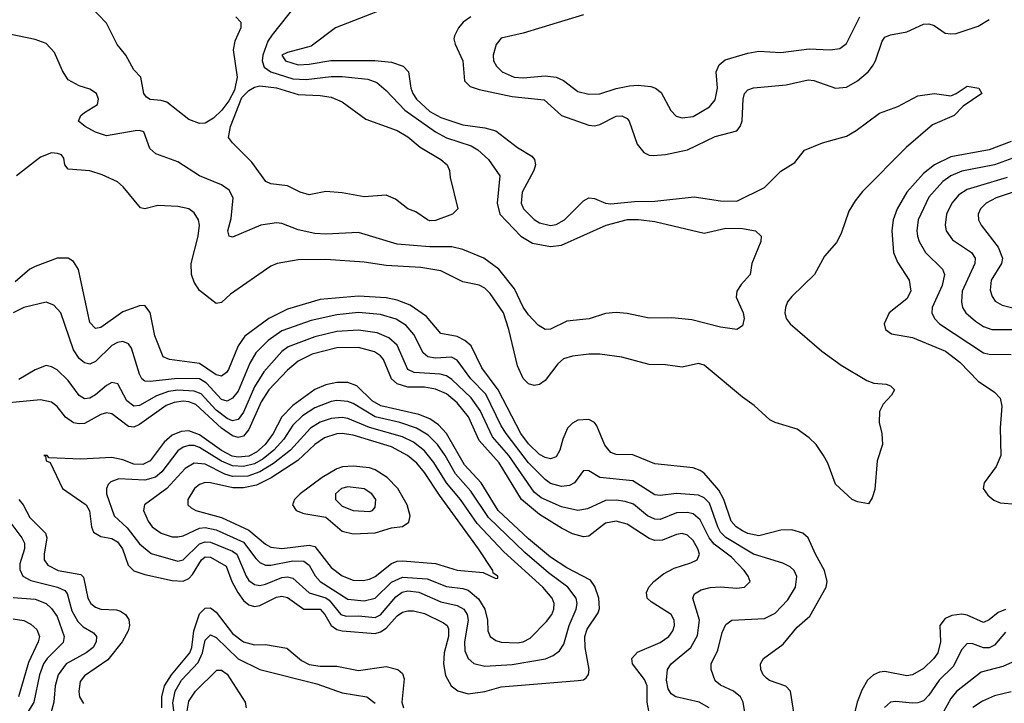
# Model space of a CAD drawing. Header units: inches. Extents: x 501365 to 657855, y 482276 to 547543.
# Tile 364 of 656: x 563154 to 566745, y 511086 to 513580. Entities that reach past the tile are written whole.
import ezdxf

# ---------------------------------------------------------------- set-up
doc = ezdxf.new("R2010")
doc.units = ezdxf.units.IN
doc.header["$MEASUREMENT"] = 0
doc.layers.add('A5561', color=7, linetype='Continuous')

msp = doc.modelspace()

# ---------------------------------------------------------------- linework, layer by layer
at = {"layer": 'A5561', "color": 5}
for points, elevation in [([(564163.9, 513636.1), (564075.1, 513524.9), (564059.3, 513500.7), (564040.1, 513450), (564037.7, 513430), (564045.9, 513405.9), (564069.8, 513389.8), (564150, 513364.2), (564198.7, 513361.3), (564290, 513372.7), (564330, 513372.3), (564423.2, 513363.2), (564456.9, 513350), (564490, 513321.9), (564558.5, 513250), (564670, 513170.7), (564710, 513149.1), (564800.1, 513120.1), (564824.8, 513104.8), (564863.7, 513070), (564905, 513010), (564895.2, 512910), (564904.6, 512870), (564982.1, 512790), (565024.1, 512764.1), (565090, 512752), (565130, 512757.5), (565293.3, 512830), (565370.6, 512850.6), (565411, 512851), (565470, 512843.8), (565650, 512801.2), (565730, 512819.6), (565790, 512818.4), (565838, 512810), (565858.8, 512790), (565857.3, 512770), (565824.4, 512690), (565818.4, 512650), (565785.7, 512614.3), (565770.2, 512590), (565767.1, 512567.1), (565793.1, 512510), (565796, 512490), (565790, 512462.7), (565770, 512449.6), (565710, 512457.6), (565605.2, 512485.2), (565532.6, 512492.6), (565450, 512490.6), (565370, 512507.9), (565330, 512511.3), (565290, 512508.5), (565231.3, 512488.7), (565150, 512479.9), (565090, 512450.7), (565070, 512449.8), (565045.2, 512465.2), (565010, 512502.6), (564990, 512531), (564958.3, 512598.3), (564901.3, 512670), (564847, 512710), (564770, 512741.8), (564730, 512751.1), (564650, 512750.7), (564530, 512760.6), (564390, 512803.2), (564270, 512797.7), (564230, 512800.2), (564170, 512813.7), (564110, 512836.5), (564090, 512838.4), (564033, 512830), (563930, 512786.2), (563917.2, 512790), (563912.4, 512810), (563925, 512855), (563932.3, 512930), (563917.5, 512957.5), (563890, 512977), (563809.5, 513009.5), (563730, 513061.5), (563649.6, 513090), (563628, 513110), (563606.6, 513170), (563590, 513175.5), (563574.7, 513174.7), (563470, 513155.4), (563430, 513168.8), (563392.4, 513190), (563367.6, 513210), (563377, 513230), (563390, 513241.6), (563437.2, 513270), (563440.9, 513290), (563434, 513310), (563410, 513326.6), (563370, 513338.4), (563330, 513360.7), (563310, 513392.7), (563280.2, 513460.2), (563250, 513492.9), (563210, 513507), (563110, 513528.2)], 1860), ([(564458.4, 513610), (564305.5, 513550), (564216.4, 513483.6), (564130, 513459.8), (564109.5, 513450), (564123.6, 513430), (564170, 513415), (564210, 513416.9), (564288.8, 513431.2), (564449, 513431), (564510, 513424.3), (564551.9, 513410), (564571.4, 513390), (564580.3, 513330), (564587.7, 513310), (564601.1, 513290), (564650, 513245.1), (564690, 513222.7), (564770, 513195.7), (564850, 513184.8), (564890, 513173.7), (564970, 513113.2), (565021.5, 513081.5), (565031.7, 513070), (565035.1, 513050), (565029, 513030), (564987, 512950), (564982.7, 512910), (564991.6, 512890), (565030, 512850.9), (565050, 512838.1), (565090, 512829.1), (565110, 512832.4), (565141.4, 512850), (565210, 512919.4), (565230, 512929.4), (565250, 512927.6), (565290, 512910.5), (565310, 512908.3), (565396.2, 512916.2), (565470, 512917.4), (565613.4, 512933.4), (565710, 512919.2), (565770, 512917.1), (565870, 512968.1), (565930, 513026.7), (565981.2, 513058.8), (566016.8, 513103.2), (566082.4, 513130), (566170, 513154.7), (566204.9, 513175.1), (566290, 513238.2), (566357.4, 513262.6), (566430, 513301.5), (566490.2, 513310.2), (566550, 513302.4), (566569.8, 513310.2), (566610, 513337), (566652, 513330), (566662.8, 513310), (566595.9, 513264.1), (566562.4, 513230), (566483.6, 513196.4), (566387.1, 513112.9), (566227.6, 512952.4), (566200.9, 512919.1), (566178.7, 512881.3), (566150, 512799.8), (566133, 512767), (566090, 512717.2), (566052.7, 512650), (565970.8, 512570), (565954.3, 512550), (565946.9, 512530), (565945, 512510), (565949.5, 512490), (565964.6, 512470), (566079.8, 512370), (566150, 512319.6), (566243.3, 512263.2), (566270, 512253.8), (566314.8, 512250), (566330, 512244.2), (566345.3, 512230), (566333.4, 512210), (566303.2, 512176.8), (566290.2, 512150), (566289, 512110), (566298.3, 512070), (566300.9, 512030), (566281.3, 511970), (566273.4, 511866.6), (566263.8, 511836.2), (566250, 511814), (566210, 511820.9), (566190, 511829.4), (566130, 511885.6), (566101.5, 511961.5), (566086.3, 511990), (566059.3, 512030), (566033.9, 512053.9), (565990, 512086.2), (565910, 512109.8), (565890, 512120.4), (565832.8, 512172.8), (565790, 512202.2), (565650, 512319.8), (565630, 512325.6), (565570, 512312.2), (565510, 512320.8), (565450, 512321.8), (565350, 512348.3), (565270, 512360.2), (565230, 512360.2), (565170, 512352.8), (565137.6, 512342.4), (565116.2, 512323.8), (565070, 512263), (565050, 512249.1), (565030, 512244.8), (565010, 512252), (564990, 512271.4), (564970, 512316.8), (564937.7, 512450), (564918.4, 512510), (564870, 512581.5), (564850, 512600.9), (564830, 512611.8), (564770, 512623.2), (564690, 512663.7), (564616.3, 512676.3), (564490, 512683.3), (564410, 512695.4), (564270, 512704.5), (564170, 512704.3), (564092.7, 512690), (564070, 512681.1), (563922, 512578), (563890, 512547.8), (563870, 512544.7), (563810, 512592.2), (563790, 512622), (563780.4, 512650), (563779.5, 512690), (563804.3, 512790), (563809.8, 512829.8), (563805.5, 512850), (563790, 512875.3), (563770, 512889.8), (563730, 512898.4), (563657.6, 512902.4), (563610, 512889.7), (563593.9, 512893.9), (563531.4, 512970), (563510, 512987.7), (563454.3, 513014.3), (563410, 513028.2), (563330, 513034), (563317.6, 513050), (563314.6, 513074.6), (563306.2, 513086.2), (563292, 513092), (563270, 513094), (563230, 513077.8), (563141.9, 513010)], 1880), ([(563942.4, 513590), (563960.2, 513570), (563960.6, 513550), (563938.6, 513501.4), (563932.5, 513470), (563946.7, 513370), (563937, 513323), (563916.5, 513283.5), (563890.6, 513249.4), (563860.1, 513219.9), (563830, 513202.3), (563810, 513200.8), (563770, 513215.7), (563690, 513278.6), (563670, 513285.4), (563630, 513288.3), (563616.6, 513296.6), (563606.8, 513310), (563595.4, 513370), (563570, 513396.4), (563540.8, 513450), (563509, 513489), (563470, 513566.8), (563410, 513629.8)], 1840), ([(564799.8, 513590), (564771.8, 513570), (564754.3, 513550), (564739.4, 513520.6), (564736.8, 513510), (564741.7, 513490), (564769.7, 513429.7), (564776.6, 513356.6), (564796.5, 513336.5), (564830, 513324.6), (564950, 513299.4), (565067.4, 513287.4), (565130, 513230.6), (565230, 513194.5), (565250, 513192.1), (565270, 513197.6), (565330, 513228.1), (565350, 513229.4), (565370, 513219.1), (565376.6, 513210), (565406, 513126), (565430, 513095.6), (565450, 513086), (565464.5, 513084.5), (565510, 513087.7), (565590, 513105.3), (565690, 513153.4), (565770, 513174.5), (565781.9, 513190), (565789.5, 513210.5), (565792.7, 513290), (565797.6, 513310), (565810, 513323.7), (565830, 513330.7), (565950, 513342), (566030, 513359.7), (566050, 513357.9), (566130, 513329.6), (566170, 513333.9), (566210, 513356.1), (566248.4, 513390), (566264.3, 513410), (566275.9, 513430), (566299.3, 513500.7), (566310, 513515.9), (566330, 513524.4), (566390, 513535.2), (566450, 513562.7), (566470, 513564), (566490, 513557.9), (566530, 513530.9), (566550, 513527.8), (566570, 513529.5), (566650, 513555.7), (566690, 513580.7)], 1920), ([(565210, 513597.4), (564990, 513529.9), (564910, 513511.6), (564891.4, 513488.6), (564880.2, 513450), (564882.2, 513430), (564893.4, 513410), (564913.8, 513390), (564957.1, 513370), (564990, 513367.4), (565070, 513374.4), (565110, 513369.6), (565137.1, 513357.2), (565190, 513318.2), (565230, 513307.5), (565270, 513308.6), (565330, 513328.7), (565378.1, 513338.1), (565410, 513340.4), (565455.5, 513335.5), (565472.4, 513330), (565493.9, 513313.9), (565528.8, 513248.8), (565548.1, 513228.1), (565570, 513221.1), (565610, 513225.9), (565670, 513261.8), (565690, 513287.4), (565698.6, 513330), (565694, 513390), (565704.7, 513415.3), (565727.1, 513432.8), (565810, 513457.6), (565850, 513465), (565930, 513459.4), (566033.4, 513473.4), (566110.7, 513469.3), (566145.7, 513474.3), (566170, 513492.7), (566218.3, 513590)], 1940), ([(566770, 513135.8), (566690, 513104.7), (566550, 513078.9), (566491.3, 513050), (566450, 513018.5), (566389.3, 512950), (566354.7, 512890), (566339.6, 512850), (566335.3, 512810), (566341.2, 512730), (566355.6, 512695.6), (566398, 512630), (566404.6, 512590), (566390, 512562), (566325.7, 512510), (566307.2, 512470), (566311.4, 512450), (566334.2, 512434.2), (566410, 512421), (566530.6, 512370.6), (566583.3, 512330), (566650, 512261.5), (566710, 512221.3), (566730, 512198.7), (566736.8, 512170), (566730.6, 512090.6), (566733, 511990), (566715.2, 511950), (566671.5, 511890), (566668.5, 511870), (566685.2, 511845.2), (566707.3, 511827.3), (566730, 511816.8), (566790, 511812.6)], 1920), ([(566790, 513079.5), (566710, 513049.9), (566590, 513026.5), (566550.3, 513009.7), (566520.7, 512990), (566470, 512932.5), (566431, 512850), (566426.1, 512810), (566428.6, 512790), (566435, 512770), (566458.4, 512730), (566519.8, 512670), (566527.5, 512650), (566518.3, 512610), (566482.3, 512530), (566481.5, 512510), (566490.8, 512490), (566509.4, 512470), (566670, 512364.6), (566690, 512359.6), (566770, 512358.8)], 1940), ([(566756, 513004), (566610, 512960.7), (566579.6, 512940.4), (566554.4, 512910), (566534.1, 512870), (566529.6, 512830), (566533.4, 512810), (566556.5, 512776.5), (566626.3, 512730), (566639.6, 512710), (566638.1, 512690), (566592, 512590), (566589.1, 512550), (566592.8, 512530), (566605.5, 512510), (566639.8, 512479.8), (566670, 512460.6), (566700.4, 512450), (566790, 512449.3)], 1960), ([(566830, 512967.1), (566715.6, 512930), (566679.7, 512910), (566658.2, 512890), (566650.2, 512870), (566650.9, 512850), (566660.6, 512830), (566722.6, 512750), (566739.3, 512710), (566734.8, 512690), (566697.1, 512630), (566693.5, 512593.5), (566700.5, 512570), (566712.5, 512552.5), (566737.9, 512537.9), (566870, 512505.2)], 1980), ([(565980.7, 511030), (565964.9, 511130), (565948.9, 511148.9), (565889.3, 511169.3), (565877.5, 511177.5), (565865.3, 511190), (565856.8, 511210), (565856, 511230), (565866.6, 511250), (565938.3, 511301.8), (565990, 511363.5), (566035.4, 511404.6), (566096.1, 511510), (566099.5, 511530), (566089.9, 511570), (566056.2, 511630), (566029.5, 511689.5), (566010, 511706.5), (565970, 511719.3), (565930, 511717.8), (565850, 511696.7), (565810, 511705.8), (565790, 511715.4), (565767, 511730), (565748.8, 511750), (565722.1, 511830), (565704.2, 511864.2), (565650, 511925.2), (565635.7, 511935.7), (565610, 511945.6), (565470, 511959.5), (565390, 511992.1), (565330, 511994.1), (565310, 512001.3), (565287.5, 512027.5), (565258.6, 512098.6), (565250, 512110.8), (565230, 512121.4), (565190, 512118.3), (565170, 512108.4), (565152.3, 512090), (565134.6, 512050), (565124, 512010), (565110, 511984.7), (565090, 511978), (565070, 511982.2), (565050, 511993.1), (565010, 512033.1), (564982.2, 512070), (564899.1, 512230), (564839.9, 512310), (564800.4, 512390), (564777.7, 512410), (564750, 512423.9), (564690, 512435.3), (564637.3, 512497.3), (564577.8, 512537.8), (564530, 512556.7), (564490, 512565.6), (564390, 512570.8), (564250, 512558.5), (564130, 512523.6), (564061.9, 512490), (563975.2, 512424.8), (563951.1, 512390), (563915.7, 512304.3), (563907.8, 512292.2), (563890, 512279.6), (563870, 512284.8), (563810, 512325.5), (563700.1, 512340.1), (563677.2, 512350), (563646.8, 512426.8), (563630, 512511.8), (563610, 512537.2), (563590, 512536.2), (563530, 512513.9), (563450, 512456.4), (563430, 512453), (563410, 512474.7), (563367.9, 512668), (563350, 512698.2), (563330, 512709.8), (563290, 512709.8), (563210, 512679.3), (563190, 512669.1), (563136.8, 512623.2)], 1920), ([(565802, 511030), (565792.6, 511090), (565782.8, 511110), (565758, 511130), (565710, 511152.4), (565690, 511167.6), (565675.9, 511210), (565676.5, 511230), (565700, 511280), (565716, 511344), (565730, 511373.4), (565751.1, 511388.9), (565870, 511396), (565910, 511415.3), (565955.9, 511464.1), (565984, 511510), (565988.6, 511548.6), (565979, 511570), (565964.3, 511584.3), (565937.6, 511597.6), (565830, 511629.6), (565730, 511690.6), (565710.6, 511710), (565699.8, 511730), (565670, 511816.4), (565650, 511836.2), (565630, 511845), (565550, 511851.1), (565490, 511844), (565470, 511847), (565390, 511897.6), (565270.3, 511910.3), (565230, 511934.6), (565210, 511934.8), (565177.4, 511890), (565159, 511881), (565130, 511877.4), (565090, 511887.9), (565070, 511902.3), (565010, 511962.9), (564927.9, 512070), (564910, 512098), (564853.8, 512213.8), (564799.1, 512270), (564750, 512337.2), (564729.2, 512349.2), (564670, 512345), (564642, 512350), (564625, 512365.1), (564591.3, 512431.3), (564563.8, 512463.8), (564527.3, 512487.3), (564470, 512504.3), (564390, 512511.8), (564310, 512503.1), (564217.2, 512482.8), (564110, 512445.1), (564059.4, 512410), (564015.1, 512364.9), (563992.6, 512327.4), (563950, 512225.2), (563930, 512199.2), (563910, 512188.6), (563890, 512193.9), (563834.4, 512254.4), (563810, 512269.4), (563728.7, 512271.3), (563630, 512259.9), (563610, 512261.4), (563599.2, 512270), (563590, 512286.4), (563561.2, 512381.2), (563550, 512397.4), (563530, 512405.7), (563510, 512402.1), (563490, 512390.9), (563430, 512333.1), (563410, 512323), (563390, 512327.5), (563370, 512344.1), (563350, 512375.5), (563303.5, 512510), (563278, 512538), (563250, 512548.9), (563168.5, 512530), (563130.2, 512510)], 1940), ([(565668.2, 511070), (565632.3, 511090), (565547, 511110), (565530, 511120.2), (565519.3, 511139.3), (565513.6, 511170), (565517.1, 511210), (565530.6, 511230), (565602, 511290), (565626.3, 511333.7), (565632.9, 511390), (565609.1, 511470), (565614.9, 511485.1), (565640, 511500), (565671.8, 511508.2), (565710, 511511.2), (565770, 511506.6), (565797, 511510), (565818, 511530), (565811.5, 511550), (565796.3, 511570), (565750, 511619.7), (565686.5, 511666.5), (565668.8, 511690), (565635.5, 511755.5), (565610, 511777), (565590, 511781.9), (565550, 511780.7), (565490, 511757.1), (565470, 511757.4), (565443.4, 511770), (565392.3, 511812.3), (565362, 511822), (565330, 511827.4), (565290, 511826.1), (565224.7, 511795.3), (565190, 511789), (565130, 511803.4), (565055.3, 511835.3), (565030, 511856.9), (564938.5, 511990), (564878.1, 512058.1), (564833.8, 512153.8), (564800.7, 512200.7), (564730, 512267.4), (564710, 512280.3), (564686.8, 512286.8), (564592.2, 512292.2), (564570, 512303.1), (564530, 512392.2), (564499.8, 512419.8), (564457.1, 512437.1), (564390, 512447.7), (564310, 512442.4), (564230, 512423.2), (564133.2, 512386.8), (564110, 512369.4), (564044.7, 512295.3), (564010, 512240.9), (563970, 512148.3), (563950, 512121.3), (563930, 512116.6), (563910, 512125.5), (563870, 512155.7), (563815.2, 512215.2), (563790, 512224.1), (563730, 512227.8), (563696.6, 512223.4), (563652.8, 512207.2), (563590, 512172.6), (563570, 512170.4), (563544.1, 512190), (563511.4, 512251.4), (563490, 512255.9), (563470, 512245), (563430, 512211.4), (563410, 512199.6), (563390, 512196.8), (563370, 512209), (563330, 512263.4), (563290, 512302.4), (563270, 512314), (563250, 512317.8), (563210, 512303), (563150, 512267)], 1960), ([(565450, 511051), (565442.1, 511090), (565442.1, 511150), (565432.8, 511172.8), (565389.4, 511230), (565386.7, 511250), (565406.8, 511273.2), (565490, 511308.2), (565521, 511330), (565536.4, 511350), (565542.1, 511370), (565540.5, 511390), (565529.8, 511410), (565456.7, 511456.7), (565442.6, 511470), (565439.5, 511490), (565449.2, 511510), (565467.1, 511530), (565501.9, 511558.1), (565541.3, 511578.7), (565601.8, 511598.2), (565624.5, 511610), (565633.3, 511630), (565627.4, 511650), (565610, 511679.9), (565590, 511699.9), (565570, 511705.7), (565550, 511702.4), (565498.4, 511681.6), (565470, 511680.1), (565450, 511687.7), (565370, 511739.3), (565330, 511750.7), (565290, 511743.4), (565230, 511696.4), (565210, 511693.5), (565170, 511704.6), (565130, 511725), (565050, 511774.6), (564984.6, 511830), (564902.7, 511962.7), (564830, 512044.4), (564791, 512131), (564750, 512182.7), (564710, 512214.6), (564670, 512231.7), (564630, 512238.8), (564570, 512239.5), (564530, 512251), (564509.3, 512270), (564480.1, 512340.1), (564470, 512353.2), (564447.9, 512367.9), (564390, 512384), (564310, 512382.9), (564220.6, 512359.4), (564170, 512333.9), (564130, 512300.7), (564062.3, 512230), (564034.6, 512185.4), (563990, 512084.3), (563970, 512060.8), (563950, 512055.5), (563930, 512061.8), (563889.7, 512090), (563796.5, 512176.5), (563770, 512186.2), (563750, 512188.1), (563716.5, 512183.5), (563687.5, 512172.5), (563590, 512102.5), (563570, 512092.9), (563550, 512095.5), (563490, 512141.8), (563470, 512145.4), (563450, 512139.5), (563390, 512107.1), (563370, 512105.1), (563350, 512109.5), (563320.4, 512130), (563290, 512168.6), (563270, 512184.5), (563230, 512193.3), (563090, 512179.6)], 1980), ([(563150.1, 511830.1), (563165.8, 511810), (563190, 511764.4), (563247.1, 511707.1), (563252.3, 511690), (563242.3, 511630), (563243.1, 511610), (563255.9, 511590), (563293.8, 511570), (563376, 511556), (563385.7, 511545.7), (563402, 511470), (563413.5, 511450), (563430, 511436.9), (563450, 511430.1), (563506.7, 511426.7), (563521.8, 511421.8), (563540.1, 511410), (563552.2, 511392.2), (563554.6, 511370), (563549.1, 511350), (563527.5, 511310), (563475.2, 511244.8), (563390, 511186.8), (563374.6, 511165.4), (563368.7, 511128.7), (563371.5, 511110), (563385.8, 511085.8)], 1980), ([(563110, 511757.3), (563161, 511690), (563170.6, 511670), (563171, 511650), (563154.5, 511594.5), (563153.7, 511573.7), (563165.3, 511550), (563194.2, 511534.2), (563291.2, 511510), (563317.6, 511497.6), (563327.2, 511487.2), (563344, 511424), (563365.1, 511385.1), (563385.6, 511365.6), (563423.3, 511343.3), (563434.3, 511330), (563432.3, 511310), (563421, 511290), (563395.9, 511270), (563323.3, 511230), (563293.4, 511190), (563283.5, 511150), (563277.6, 511090), (563256.1, 511010)], 1960), ([(563130, 511472.4), (563210, 511466.3), (563250.6, 511450.6), (563270, 511432.1), (563290, 511402.6), (563315.5, 511330), (563312.4, 511307.6), (563253.3, 511250), (563240.7, 511230), (563226.3, 511190), (563205.4, 511090), (563156, 511010), (563139.6, 510970)], 1940), ([(563671.5, 511070), (563671.8, 511110), (563682.3, 511150), (563707.6, 511190), (563773.8, 511270), (563781.2, 511290), (563789.1, 511350.9), (563810, 511412.3), (563830, 511433.6), (563850, 511434.3), (563870, 511418.3), (563930, 511340.9), (563970, 511310.5), (564010, 511299.9), (564050, 511301.2), (564127.8, 511287.8), (564181.8, 511241.8), (564210, 511227.8), (564250, 511221.6), (564310, 511221.6), (564390, 511205.7), (564490, 511220.1), (564532.9, 511210), (564550, 511194.9), (564555.9, 511175.9), (564547.9, 511090), (564553.1, 511070)], 1980), ([(566750, 511428.5), (566723.2, 511416.8), (566690, 511390.5), (566670, 511381.3), (566610, 511407.7), (566590, 511411), (566553.8, 511406.2), (566530, 511395), (566510.1, 511370), (566512.9, 511310), (566502.3, 511270), (566488.8, 511250), (566450, 511213.1), (566410.3, 511190), (566390, 511186.4), (566310, 511202.2), (566290, 511199.9), (566268.7, 511190), (566246.2, 511170), (566225.6, 511134.4), (566208.5, 511090), (566189.1, 511010.9)], 1920), ([(563130, 511393.9), (563168.8, 511388.8), (563194.4, 511374.4), (563215.6, 511355.6), (563225.9, 511330), (563221.1, 511310), (563185.5, 511234.5), (563149.7, 511110)], 1920), ([(563726.9, 510973.1), (563712.6, 511087.4), (563721, 511130), (563744.3, 511170), (563805.1, 511234.9), (563820.4, 511270), (563830, 511316.9), (563850, 511335.7), (563870, 511325.9), (563950, 511248.5), (564030, 511210.1), (564237.6, 511157.6), (564330, 511125), (564419.5, 511110), (564450, 511086.2)], 1960), ([(566750, 511345.8), (566710, 511298.5), (566690, 511288.3), (566670, 511288.8), (566630, 511303.7), (566610, 511304.9), (566590, 511282.5), (566559, 511221), (566507.5, 511170), (566470, 511116.3), (566450, 511095.6), (566430, 511088), (566410, 511086.6), (566350, 511093.3), (566330, 511090.6), (566308.7, 511071.3)], 1940), ([(566810, 511251.6), (566739.8, 511220.2), (566660.5, 511199.5), (566570.6, 511129.4), (566550, 511103.9), (566509.8, 511030.2)], 1960), ([(563763, 511050), (563770, 511093.7), (563794.9, 511130), (563872.8, 511207.2), (563890, 511206.8), (563910, 511191.9), (563976.2, 511090), (563980.2, 511070)], 1940), ([(566770, 511128.3), (566710, 511113.7), (566666.1, 511093.9), (566630, 511071)], 1980)]:
    msp.add_lwpolyline(points, dxfattribs=dict(at, elevation=elevation))
for points, elevation in [([(564650, 512846), (564640.9, 512850), (564598.6, 512878.6), (564569.6, 512890), (564524.5, 512924.5), (564490, 512939.8), (564410, 512933.5), (564330, 512948.3), (564270, 512953.1), (564210, 512940.8), (564176.2, 512950), (564130, 512973.7), (564070, 512980.4), (564052, 512990), (564000.4, 513060.4), (563929.7, 513130), (563915.6, 513150), (563922, 513190), (563964, 513296), (563990, 513321.2), (564010, 513333.1), (564030, 513337.8), (564090, 513330.7), (564170, 513306.3), (564250, 513303.2), (564290, 513296.8), (564330, 513279.6), (564416.8, 513216.8), (564530, 513175.6), (564570, 513152.9), (564614.8, 513114.8), (564690.4, 513070), (564713, 513050), (564722, 513030), (564724.1, 513004.1), (564752, 512890), (564732, 512870), (564670, 512847.4)], 1840), ([(564310, 512255.9), (564270, 512247.6), (564230, 512230.6), (564150, 512173), (564109.4, 512130.6), (564078.2, 512070), (564048.8, 512030), (564017.5, 512002.5), (563990, 511988.1), (563950, 511983.5), (563928.2, 511988.2), (563890, 512008), (563810, 512065.9), (563770, 512080.6), (563742.1, 512077.9), (563710, 512064.2), (563681.1, 512038.9), (563630.1, 511970), (563603.1, 511956.9), (563570, 511958.8), (563530, 511974.8), (563490, 511983), (563376.3, 511976.3), (563261.2, 511981.2), (563253.2, 511990), (563242, 511990), (563248, 511988), (563250.7, 511970), (563264.1, 511964.1), (563310.1, 511870), (563396.6, 511810), (563408.3, 511788.3), (563414.9, 511730), (563422.4, 511710), (563450, 511694.1), (563490, 511686.7), (563510, 511675.7), (563528.8, 511650), (563549.8, 511589.8), (563569.8, 511569.8), (563610, 511556.5), (563710, 511534.6), (563750, 511531.9), (563770, 511541.2), (563783.7, 511556.3), (563817.3, 511610), (563830, 511620.1), (563850, 511619.8), (563906.3, 511586.3), (563927.9, 511530), (563949.2, 511490), (563970, 511461.2), (563990, 511444.9), (564010, 511439.3), (564030, 511443.3), (564090, 511473.9), (564110, 511477.1), (564130, 511472.6), (564190, 511430.1), (564250, 511429.2), (564266.5, 511410), (564289.6, 511369.6), (564310, 511355.4), (564330, 511350.3), (564450, 511340.3), (564470, 511346.6), (564490, 511360.1), (564530, 511405), (564550, 511418.5), (564570, 511424), (564590, 511423.3), (564630, 511414), (564699.8, 511379.8), (564713, 511370), (564717.9, 511357.9), (564717.2, 511330), (564702.2, 511270), (564700.1, 511230), (564707.3, 511187.3), (564728, 511150), (564751.9, 511131.9), (564790, 511120.9), (564850, 511128.7), (564910, 511146), (565190.6, 511169.4), (565210, 511172.3), (565220.3, 511179.7), (565228.4, 511191.6), (565230.4, 511209.6), (565216.4, 511290), (565214.8, 511330), (565223.9, 511356.1), (565263.7, 511416.3), (565268.1, 511431.9), (565266.1, 511470), (565252.2, 511512.2), (565235.4, 511535.4), (565150, 511580.1), (565090, 511619.8), (565010, 511686.3), (564899.2, 511790), (564837.2, 511890), (564775.8, 511955.8), (564710.1, 512070.1), (564681.7, 512101.7), (564650, 512123.9), (564610, 512139.9), (564470.9, 512170.9), (564439.7, 512190), (564384, 512244), (564350, 512255.7)], 2020), ([(564310.6, 512190.6), (564290, 512187.4), (564230, 512164.3), (564185.8, 512134.2), (564150, 512100.1), (564116.7, 512050), (564080.2, 512010), (564041.7, 511978.3), (564010, 511960.2), (563970, 511950.1), (563930, 511951.9), (563890, 511968.8), (563810, 512019.2), (563790, 512027), (563770, 512027.1), (563750, 512020.4), (563730, 512007.1), (563671.9, 511930), (563648.7, 511911.3), (563610, 511900.4), (563515, 511905), (563486.3, 511893.7), (563476.2, 511883.8), (563470.2, 511870), (563470.8, 511850), (563498.2, 511770), (563546, 511726), (563590, 511667.3), (563633.2, 511633.2), (563730, 511604.4), (563750, 511609.6), (563810, 511667.7), (563830, 511674.7), (563850, 511673.4), (563930, 511640.6), (563946, 511630), (563979.3, 511550), (563990, 511534.4), (564010, 511519.4), (564030, 511516), (564050, 511520.4), (564110, 511544.8), (564130, 511547.2), (564150, 511542.8), (564209.6, 511489.6), (564270, 511471.1), (564282.6, 511462.6), (564325.5, 511410), (564344.2, 511404.2), (564390, 511405.8), (564450, 511398.7), (564470, 511408.7), (564525.5, 511474.5), (564548.5, 511491.5), (564570, 511496.3), (564610, 511491.2), (564690, 511455.9), (564750, 511443.5), (564773.6, 511430), (564786.3, 511410), (564790.1, 511390), (564776.6, 511310), (564777.4, 511277.4), (564790.1, 511250.1), (564810, 511231.4), (564850, 511221.1), (564950, 511228), (565071.3, 511248.7), (565099.6, 511260.4), (565122.8, 511277.2), (565138.3, 511301.7), (565157.4, 511370), (565183.3, 511430), (565187, 511450), (565184, 511470), (565153.3, 511510), (565082.3, 511562.3), (564996, 511636), (564864.2, 511764.2), (564799.8, 511859.8), (564742.9, 511922.9), (564705.7, 511990), (564677.9, 512030), (564644.1, 512064.1), (564601.4, 512090), (564539.8, 512110), (564450, 512131.1), (564370, 512179.8), (564350, 512187)], 2040), ([(564330, 512128.7), (564290, 512125.4), (564250, 512112.1), (564214.3, 512090), (564141.1, 512010), (564079.1, 511960.9), (564030, 511930), (563985.2, 511914.8), (563930, 511913.8), (563902.2, 511922.2), (563830, 511958.4), (563790, 511962.5), (563756.8, 511943.2), (563690, 511869.5), (563608.4, 511810), (563605.7, 511790), (563622.5, 511750), (563637.3, 511730), (563670, 511706.6), (563710, 511693.9), (563730, 511693.2), (563750, 511697.6), (563810, 511724.6), (563830, 511727), (563870, 511719.1), (563970, 511673.6), (564014.7, 511614.7), (564030, 511599.6), (564050, 511590.1), (564070, 511589.8), (564150, 511605.4), (564190, 511604.6), (564209.8, 511589.8), (564230.8, 511550.8), (564249.2, 511530), (564350, 511465.9), (564410, 511460.4), (564450, 511469.7), (564510, 511528.1), (564550, 511546.4), (564639.9, 511539.9), (564710, 511512.4), (564770, 511505.1), (564790, 511498.4), (564826.9, 511466.9), (564850.1, 511430), (564860.1, 511390), (564861.5, 511350), (564869.7, 511329.7), (564890, 511315.5), (564909.4, 511309.4), (564970, 511307.1), (564990, 511310.5), (565016.2, 511323.8), (565075.5, 511384.5), (565094.2, 511410), (565101.9, 511430), (565103.4, 511450), (565096.4, 511470), (565062.1, 511510), (564919.2, 511639.2), (564822.6, 511742.6), (564762.1, 511830), (564710.2, 511890), (564664.7, 511964.7), (564630, 512007.3), (564590, 512039), (564550, 512058.1), (564430, 512092.3), (564350, 512125.2)], 2060), ([(564330, 512070.8), (564310, 512069.6), (564265.8, 512054.2), (564230.4, 512029.6), (564168.2, 511971.8), (564070.9, 511909.1), (564017.8, 511882.2), (563970, 511871.8), (563931.6, 511871.6), (563850, 511890.9), (563830, 511891.5), (563810, 511883.8), (563791.6, 511870), (563767, 511830), (563767.5, 511810), (563778.7, 511798.7), (563796.4, 511790), (563890, 511764.1), (563990, 511717.4), (564050, 511666.5), (564070, 511656.2), (564110, 511651.3), (564210, 511662.7), (564230, 511658.3), (564290, 511582.1), (564330, 511551.4), (564370, 511535.1), (564406.4, 511533.6), (564430, 511539.4), (564450, 511548.8), (564510, 511595.8), (564530, 511604.3), (564550, 511606), (564670, 511596.2), (564750, 511572.1), (564843.9, 511563.9), (564890, 511542), (564897.5, 511542.5), (564898, 511550), (564880.8, 511560.8), (564879.7, 511570), (564826.7, 511650), (564685, 511845), (564630, 511928.2), (564601.7, 511961.7), (564568.5, 511990), (564510, 512022), (564370, 512064)], 2080), ([(564370, 511951.4), (564331.4, 511948.6), (564310, 511941.9), (564257.5, 511910), (564176.3, 511850), (564156, 511830), (564148.6, 511810), (564162.2, 511790), (564190, 511778.1), (564270, 511764.9), (564330, 511714.5), (564370, 511704.9), (564450, 511707.5), (564510, 511726.6), (564550, 511731.4), (564572.7, 511747.3), (564577.8, 511770), (564567.6, 511810), (564532.8, 511870), (564493.8, 511910), (564450, 511937.7), (564430, 511944.6)], 2120), ([(564350, 511875.7), (564327.5, 511870), (564305.1, 511850), (564305.5, 511830), (564330, 511805.5), (564370, 511788.9), (564430, 511785.4), (564440.5, 511790), (564450, 511801.6), (564452.3, 511830), (564438.4, 511850), (564410, 511868.2)], 2140)]:
    msp.add_lwpolyline(points, close=True, dxfattribs=dict(at, elevation=elevation))

doc.saveas('drawing.dxf')
